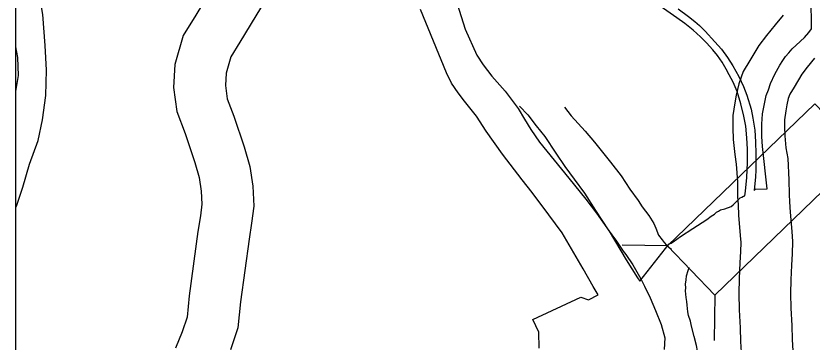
# Model space of a CAD drawing. Extents: x 1377389 to 1380723, y 1168351 to 1170484.
# Drawn here: x 1377549.76 to 1377596.02, y 1170099.02 to 1170117.94 of the extents above; entities that cross this region are included whole.
import ezdxf

# ---------------------------------------------------------------- set-up
doc = ezdxf.new("R2010")
doc.units = 0
doc.layers.add('B_Fill', color=7, linetype='Continuous')
doc.layers.add('B_Text', color=7, linetype='Continuous')

msp = doc.modelspace()

# ---------------------------------------------------------------- linework, layer by layer
at = {"layer": 'B_Fill'}
for p, q in [((1377595.993, 1170117.187), (1377595.96, 1170120.417)), ((1377575.237, 1170119.205), (1377575.86, 1170117.173)), ((1377588.174, 1170117.836), (1377586.801, 1170118.785)), ((1377574.784, 1170114.645), (1377573.261, 1170118.307)), ((1377588.237, 1170118.35), (1377588.849, 1170117.919)), ((1377588.623, 1170117.512), (1377588.174, 1170117.836)), ((1377588.849, 1170117.919), (1377589.217, 1170117.621)), ((1377589.122, 1170117.12), (1377588.623, 1170117.512)), ((1377589.217, 1170117.621), (1377589.484, 1170117.385)), ((1377589.484, 1170117.385), (1377589.813, 1170117.056)), ((1377575.86, 1170117.173), (1377576.537, 1170115.672)), ((1377589.546, 1170116.736), (1377589.122, 1170117.12)), ((1377589.813, 1170117.056), (1377590.378, 1170116.444)), ((1377595.582, 1170116.696), (1377595.84, 1170116.99)), ((1377595.84, 1170116.99), (1377595.993, 1170117.187)), ((1377589.891, 1170116.378), (1377589.546, 1170116.736)), ((1377590.262, 1170115.98), (1377589.891, 1170116.378)), ((1377590.378, 1170116.444), (1377590.755, 1170116.005)), ((1377595.109, 1170116.248), (1377595.582, 1170116.696)), ((1377590.528, 1170115.648), (1377590.262, 1170115.98)), ((1377590.755, 1170116.005), (1377591.1, 1170115.534)), ((1377594.667, 1170115.806), (1377594.876, 1170116.033)), ((1377594.876, 1170116.033), (1377595.109, 1170116.248)), ((1377576.537, 1170115.672), (1377576.911, 1170115.096)), ((1377590.793, 1170115.263), (1377590.528, 1170115.648)), ((1377591.1, 1170115.534), (1377591.421, 1170115.048)), ((1377594.323, 1170115.351), (1377594.483, 1170115.579)), ((1377594.483, 1170115.579), (1377594.667, 1170115.806)), ((1377576.911, 1170115.096), (1377577.411, 1170114.454)), ((1377591.032, 1170114.852), (1377590.793, 1170115.263)), ((1377591.421, 1170115.048), (1377591.774, 1170114.436)), ((1377593.863, 1170114.566), (1377594.151, 1170115.094)), ((1377594.151, 1170115.094), (1377594.323, 1170115.351)), ((1377575.071, 1170114.042), (1377574.784, 1170114.645)), ((1377577.411, 1170114.454), (1377578.194, 1170113.579)), ((1377591.204, 1170114.521), (1377591.032, 1170114.852)), ((1377591.443, 1170114.096), (1377591.204, 1170114.521)), ((1377593.617, 1170114.025), (1377593.863, 1170114.566)), ((1377575.454, 1170113.488), (1377575.071, 1170114.042)), ((1377591.668, 1170113.553), (1377591.443, 1170114.096)), ((1377591.774, 1170114.436), (1377592.033, 1170113.84)), ((1377593.488, 1170113.663), (1377593.617, 1170114.025)), ((1377578.194, 1170113.579), (1377578.95, 1170112.571)), ((1377591.88, 1170112.837), (1377591.668, 1170113.553)), ((1377592.033, 1170113.84), (1377592.237, 1170113.346)), ((1377593.366, 1170113.332), (1377593.488, 1170113.663)), ((1377575.829, 1170112.999), (1377575.454, 1170113.488)), ((1377592.237, 1170113.346), (1377592.48, 1170112.538)), ((1377593.237, 1170112.749), (1377593.366, 1170113.332)), ((1377576.523, 1170112.13), (1377575.829, 1170112.999)), ((1377592.053, 1170112.134), (1377591.88, 1170112.837)), ((1377593.151, 1170112.264), (1377593.237, 1170112.749)), ((1377577.095, 1170111.262), (1377576.523, 1170112.13)), ((1377578.95, 1170112.571), (1377579.312, 1170111.958)), ((1377592.172, 1170111.55), (1377592.053, 1170112.134)), ((1377592.48, 1170112.538), (1377592.582, 1170112.013)), ((1377593.12, 1170111.957), (1377593.151, 1170112.264)), ((1377579.312, 1170111.958), (1377579.679, 1170111.348)), ((1377592.582, 1170112.013), (1377592.692, 1170111.307)), ((1377593.102, 1170111.478), (1377593.108, 1170111.687)), ((1377593.108, 1170111.687), (1377593.12, 1170111.957)), ((1377578.041, 1170109.93), (1377577.095, 1170111.262)), ((1377579.679, 1170111.348), (1377580.185, 1170110.624)), ((1377592.238, 1170110.874), (1377592.172, 1170111.55)), ((1377592.692, 1170111.307), (1377592.739, 1170110.632)), ((1377593.114, 1170110.938), (1377593.102, 1170111.478)), ((1377592.278, 1170110.211), (1377592.238, 1170110.874)), ((1377593.151, 1170110.367), (1377593.114, 1170110.938)), ((1377580.185, 1170110.624), (1377581.897, 1170108.532)), ((1377592.739, 1170110.632), (1377592.747, 1170109.95)), ((1377593.415, 1170107.906), (1377593.151, 1170110.367)), ((1377579.177, 1170108.426), (1377578.041, 1170109.93)), ((1377592.278, 1170109.428), (1377592.278, 1170110.211)), ((1377592.747, 1170109.95), (1377592.755, 1170108.993)), ((1377592.225, 1170108.566), (1377592.278, 1170109.428)), ((1377592.755, 1170108.993), (1377592.731, 1170108.609)), ((1377581.897, 1170108.532), (1377582.873, 1170107.313)), ((1377592.15, 1170107.766), (1377592.225, 1170108.566)), ((1377592.731, 1170108.609), (1377592.668, 1170107.811)), ((1377579.761, 1170107.694), (1377579.177, 1170108.426)), ((1377580.734, 1170106.408), (1377579.761, 1170107.694)), ((1377592.109, 1170107.496), (1377592.15, 1170107.766)), ((1377592.668, 1170107.811), (1377592.73, 1170107.886)), ((1377592.73, 1170107.886), (1377593.415, 1170107.906)), ((1377582.873, 1170107.313), (1377583.505, 1170106.497)), ((1377591.43, 1170106.978), (1377591.711, 1170107.259)), ((1377591.711, 1170107.259), (1377591.842, 1170107.38)), ((1377591.842, 1170107.38), (1377591.948, 1170107.433)), ((1377591.948, 1170107.433), (1377592.037, 1170107.475)), ((1377592.037, 1170107.475), (1377592.062, 1170107.481)), ((1377592.062, 1170107.481), (1377592.109, 1170107.496)), ((1377590.476, 1170106.551), (1377590.592, 1170106.619)), ((1377590.592, 1170106.619), (1377590.703, 1170106.696)), ((1377590.703, 1170106.696), (1377590.951, 1170106.756)), ((1377590.951, 1170106.756), (1377591.319, 1170106.884)), ((1377591.319, 1170106.884), (1377591.43, 1170106.978)), ((1377581.501, 1170105.349), (1377580.734, 1170106.408)), ((1377583.505, 1170106.497), (1377584.229, 1170105.45)), ((1377589.103, 1170105.608), (1377589.899, 1170106.122)), ((1377589.899, 1170106.122), (1377590.164, 1170106.319)), ((1377590.164, 1170106.319), (1377590.346, 1170106.437)), ((1377590.346, 1170106.437), (1377590.476, 1170106.551)), ((1377582.713, 1170103.269), (1377581.501, 1170105.349)), ((1377584.229, 1170105.45), (1377585.217, 1170103.795)), ((1377588.376, 1170105.146), (1377589.103, 1170105.608)), ((1377587.746, 1170104.723), (1377587.786, 1170104.735)), ((1377587.786, 1170104.735), (1377587.828, 1170104.758)), ((1377587.828, 1170104.758), (1377587.957, 1170104.838)), ((1377587.957, 1170104.838), (1377588.376, 1170105.146)), ((1377587.632, 1170104.597), (1377584.992, 1170104.644)), ((1377586.008, 1170102.543), (1377587.717, 1170104.718)), ((1377587.717, 1170104.718), (1377587.746, 1170104.723)), ((1377585.217, 1170103.795), (1377585.883, 1170102.749)), ((1377583.31, 1170102.233), (1377582.713, 1170103.269)), ((1377585.883, 1170102.749), (1377586.008, 1170102.543)), ((1377583.593, 1170101.762), (1377583.31, 1170102.233)), ((1377579.802, 1170100.325), (1377582.586, 1170101.62)), ((1377582.586, 1170101.62), (1377583.023, 1170101.472)), ((1377583.023, 1170101.472), (1377583.593, 1170101.762)), ((1377590.381, 1170101.746), (1377590.333, 1170099.107)), ((1377580.142, 1170099.597), (1377579.802, 1170100.325)), ((1377580.171, 1170098.664), (1377580.142, 1170099.597))]:
    msp.add_line(p, q, dxfattribs=at)
for points in [[(1377570.42, 1170126.903), (1377566.479, 1170125.072), (1377564.407, 1170123.972), (1377563.707, 1170123.335), (1377563.215, 1170122.779), (1377562.749, 1170122.175), (1377560.216, 1170117.991), (1377559.47, 1170116.798), (1377558.998, 1170115.121), (1377558.921, 1170113.793), (1377559.117, 1170112.394), (1377559.595, 1170111.124), (1377560.162, 1170109.447), (1377560.415, 1170108.568), (1377560.533, 1170107.775), (1377560.567, 1170107.025), (1377560.477, 1170106.348), (1377560.336, 1170105.426), (1377559.828, 1170101.705), (1377559.708, 1170100.471), (1377559.422, 1170099.618), (1377559.025, 1170098.655)], [(1377549.76, 1170106.842), (1377549.785, 1170106.905), (1377550.157, 1170108.005), (1377550.553, 1170109.347), (1377551.049, 1170110.711), (1377551.308, 1170111.909), (1377551.493, 1170113.316), (1377551.546, 1170114.789), (1377551.461, 1170116.219), (1377551.326, 1170118.018), (1377551.128, 1170119.165), (1377550.99, 1170120.273), (1377550.992, 1170121.394), (1377551.025, 1170122.477), (1377551.077, 1170123.209), (1377551.118, 1170123.961), (1377551.171, 1170124.663), (1377551.162, 1170125.024)], [(1377571.684, 1170124.182), (1377567.816, 1170122.385), (1377566.147, 1170121.5), (1377565.847, 1170121.226), (1377565.528, 1170120.866), (1377565.227, 1170120.476), (1377562.771, 1170116.419), (1377562.242, 1170115.572), (1377561.974, 1170114.622), (1377561.933, 1170113.915), (1377562.042, 1170113.14), (1377562.421, 1170112.133), (1377563.026, 1170110.342), (1377563.353, 1170109.206), (1377563.523, 1170108.065), (1377563.577, 1170106.895), (1377563.447, 1170105.923), (1377563.305, 1170104.996), (1377562.808, 1170101.357), (1377562.662, 1170099.84), (1377562.234, 1170098.568)], [(1377594.353, 1170117.978), (1377593.873, 1170117.425), (1377593.368, 1170116.816), (1377592.935, 1170116.226), (1377592.413, 1170115.358), (1377592.021, 1170114.717), (1377591.76, 1170114.003), (1377591.61, 1170113.344), (1377591.542, 1170112.906), (1377591.421, 1170112.168), (1377591.413, 1170111.453), (1377591.442, 1170110.77), (1377591.53, 1170109.893), (1377591.62, 1170109.334), (1377591.681, 1170108.314), (1377591.693, 1170107.456), (1377591.725, 1170106.985), (1377591.751, 1170106.373), (1377591.851, 1170105.206), (1377591.878, 1170104.788), (1377591.866, 1170104.275), (1377591.822, 1170103.619), (1377591.793, 1170102.705), (1377591.773, 1170101.841), (1377591.797, 1170100.879), (1377591.843, 1170099.85), (1377591.872, 1170099.052), (1377591.897, 1170098.436)], [(1377549.76, 1170113.567), (1377549.916, 1170114.478), (1377549.88, 1170115.539), (1377549.76, 1170116.146)], [(1377596.161, 1170115.485), (1377595.735, 1170114.97), (1377595.434, 1170114.561), (1377594.978, 1170113.803), (1377594.736, 1170113.406), (1377594.642, 1170113.15), (1377594.559, 1170112.782), (1377594.505, 1170112.436), (1377594.418, 1170111.907), (1377594.414, 1170111.5), (1377594.436, 1170110.983), (1377594.506, 1170110.282), (1377594.606, 1170109.663), (1377594.68, 1170108.424), (1377594.691, 1170107.58), (1377594.721, 1170107.151), (1377594.746, 1170106.563), (1377594.843, 1170105.431), (1377594.88, 1170104.849), (1377594.863, 1170104.14), (1377594.819, 1170103.473), (1377594.792, 1170102.622), (1377594.774, 1170101.843), (1377594.795, 1170100.983), (1377594.84, 1170099.973), (1377594.87, 1170099.169), (1377594.897, 1170098.505)], [(1377579.03, 1170112.715), (1377579.504, 1170112.196), (1377579.999, 1170111.558), (1377580.493, 1170110.949), (1377581.137, 1170109.983), (1377581.655, 1170109.205), (1377582.203, 1170108.468), (1377582.792, 1170107.661), (1377583.447, 1170106.656), (1377584.184, 1170105.523), (1377584.65, 1170104.863), (1377585.053, 1170104.302), (1377585.208, 1170104.096), (1377585.612, 1170103.495), (1377586.082, 1170102.696), (1377586.292, 1170102.26), (1377586.619, 1170101.587), (1377586.917, 1170100.844), (1377587.247, 1170100.031), (1377587.476, 1170099.255), (1377587.432, 1170098.583)], [(1377581.629, 1170112.641), (1377582.022, 1170112.138), (1377582.833, 1170111.247), (1377583.388, 1170110.62)], [(1377583.388, 1170110.62), (1377584.316, 1170109.451), (1377584.924, 1170108.665), (1377585.433, 1170107.897), (1377585.919, 1170107.228), (1377586.148, 1170106.863), (1377586.54, 1170106.362), (1377586.821, 1170105.898), (1377586.947, 1170105.631), (1377587.107, 1170105.224), (1377587.314, 1170104.959), (1377587.438, 1170104.792), (1377587.561, 1170104.645), (1377587.725, 1170104.499), (1377587.853, 1170104.406)], [(1377589.837, 1170096.25), (1377589.714, 1170096.787), (1377589.599, 1170097.405), (1377589.419, 1170098.202), (1377589.304, 1170098.81), (1377589.181, 1170099.338), (1377589.027, 1170099.935), (1377588.959, 1170100.223), (1377588.851, 1170100.561), (1377588.806, 1170100.77), (1377588.756, 1170101.16), (1377588.741, 1170101.37), (1377588.715, 1170101.609), (1377588.666, 1170101.999), (1377588.691, 1170102.169), (1377588.676, 1170102.369), (1377588.71, 1170102.62), (1377588.724, 1170102.861), (1377588.816, 1170103.164), (1377588.891, 1170103.366)]]:
    msp.add_lwpolyline(points, dxfattribs=at)
msp.add_lwpolyline([(1377590.381, 1170101.746), (1377598.932, 1170109.993), (1377596.183, 1170112.844), (1377587.632, 1170104.597)], close=True, dxfattribs=at)
at = {"layer": 'B_Text'}
msp.add_lwpolyline([(1377549.76, 1170388.771), (1378279.156, 1170388.771), (1378279.156, 1169604.285), (1377549.76, 1169604.285)], close=True, dxfattribs=at)

doc.saveas('drawing.dxf')
